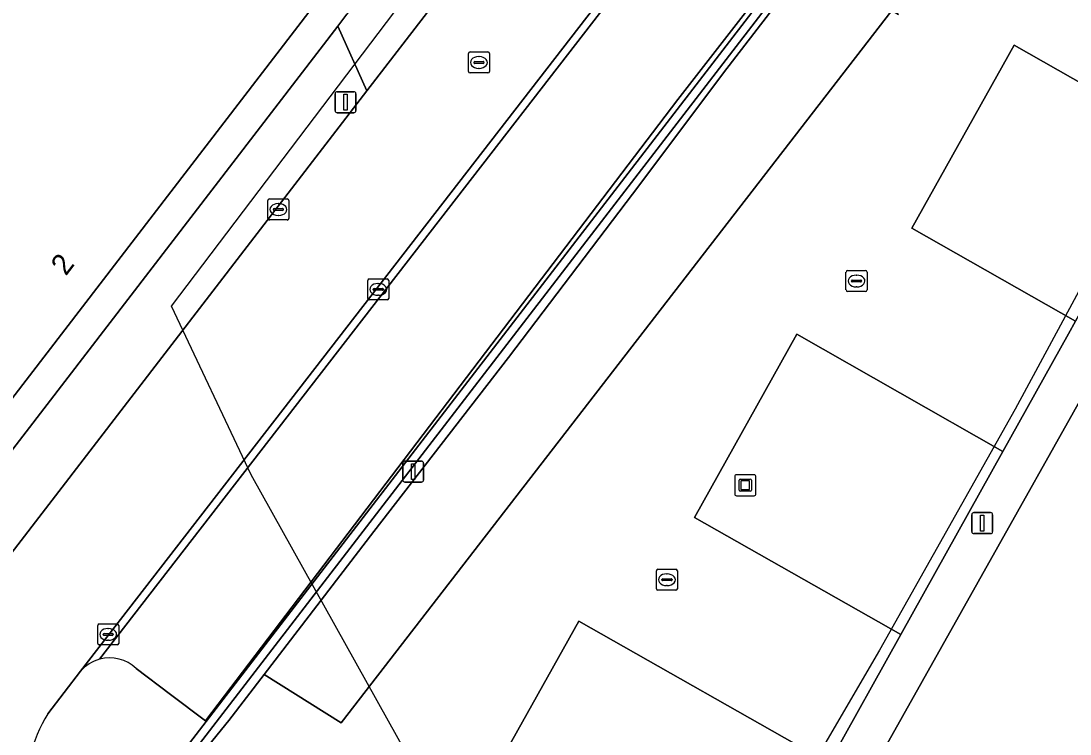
# Model space of a CAD drawing. Extents: x 160663 to 161506, y 382245 to 383291.
# Drawn here: x 161064.41 to 161114.34, y 382765.07 to 382799.02 of the extents above; entities that cross this region are included whole.
import ezdxf

# ---------------------------------------------------------------- set-up
doc = ezdxf.new("R2010")
doc.units = 0
for name, color, linetype in [('IMGEO_Erf', 7, 'Continuous'), ('IMGEO_Inrit_open', 7, 'Continuous'), ('IMGEO_Kolk', 7, 'Continuous'), ('IMGEO_Kunstobject', 7, 'Continuous'), ('IMGEO_Lichtmast', 7, 'Continuous'), ('IMGEO_Pand', 7, 'Continuous'), ('IMGEO_Pand_nummerreeks', 7, 'Continuous'), ('IMGEO_Pand_vergunning_verleend', 7, 'Continuous'), ('IMGEO_Parkeervlak_open', 7, 'Continuous'), ('IMGEO_Rijbaan_lokaal_open', 7, 'Continuous'), ('IMGEO_Rioolput', 7, 'Continuous'), ('IMGEO_Verkeerseiland_open', 7, 'Continuous'), ('IMGEO_Voetpad_open', 7, 'Continuous')]:
    doc.layers.add(name, color=color, linetype=linetype)

msp = doc.modelspace()

# ---------------------------------------------------------------- linework, layer by layer
at = {"layer": 'IMGEO_Erf'}
msp.add_lwpolyline([(161171.316, 382862.17), (161150.027, 382870.146), (161140.318, 382841.383), (161140.033, 382841.479), (161127.204, 382804.912), (161127.971, 382804.387), (161097.432, 382750), (161094.515, 382744.805), (161093.761, 382743.487), (161089.01, 382735.177), (161089.471, 382734.924), (161089.572, 382735.033), (161116.537, 382706.21), (161128.193, 382691.568), (161128.64, 382691.007), (161157.194, 382653.574), (161161.716, 382652.754)], dxfattribs=at)
at = {"layer": 'IMGEO_Inrit_open'}
msp.add_lwpolyline([(161087.18, 382803.889), (161083.784, 382804.415), (161079.996, 382799.438), (161079.92, 382799.336), (161079.489, 382798.775), (161080.872, 382795.691)], close=True, dxfattribs=at)
at = {"layer": 'IMGEO_Kolk'}
for p, q in [((161076.159, 382789.617), (161076.159, 382790.469)), ((161076.234, 382790.543), (161077.086, 382790.543)), ((161077.16, 382790.469), (161077.16, 382789.617)), ((161076.418, 382790.037), (161076.418, 382790.049)), ((161076.856, 382790), (161076.458, 382790)), ((161076.461, 382790.086), (161076.859, 382790.086)), ((161076.647, 382790.323), (161076.672, 382790.323)), ((161076.902, 382790.049), (161076.902, 382790.037)), ((161077.086, 382789.543), (161076.234, 382789.543)), ((161076.67, 382789.763), (161076.645, 382789.763)), ((161103.675, 382786.212), (161103.675, 382787.064)), ((161103.75, 382787.138), (161104.602, 382787.138)), ((161104.163, 382786.918), (161104.188, 382786.918)), ((161104.676, 382787.064), (161104.676, 382786.212)), ((161080.913, 382785.813), (161080.913, 382786.665)), ((161080.988, 382786.739), (161081.84, 382786.739)), ((161081.401, 382786.519), (161081.426, 382786.519)), ((161081.914, 382786.665), (161081.914, 382785.813)), ((161103.934, 382786.632), (161103.934, 382786.644)), ((161104.372, 382786.595), (161103.974, 382786.595)), ((161103.977, 382786.681), (161104.375, 382786.681)), ((161104.418, 382786.644), (161104.418, 382786.632)), ((161081.172, 382786.233), (161081.172, 382786.245)), ((161081.61, 382786.196), (161081.212, 382786.196)), ((161081.215, 382786.282), (161081.613, 382786.282)), ((161081.424, 382785.959), (161081.399, 382785.959)), ((161081.656, 382786.245), (161081.656, 382786.233)), ((161104.602, 382786.138), (161103.75, 382786.138)), ((161104.186, 382786.358), (161104.161, 382786.358)), ((161081.84, 382785.739), (161080.988, 382785.739)), ((161094.652, 382771.99), (161094.652, 382772.842)), ((161094.727, 382772.916), (161095.579, 382772.916)), ((161094.954, 382772.459), (161095.352, 382772.459)), ((161095.14, 382772.696), (161095.165, 382772.696)), ((161095.653, 382772.842), (161095.653, 382771.99)), ((161094.911, 382772.41), (161094.911, 382772.422)), ((161095.349, 382772.373), (161094.951, 382772.373)), ((161095.163, 382772.136), (161095.138, 382772.136)), ((161095.395, 382772.422), (161095.395, 382772.41)), ((161095.579, 382771.916), (161094.727, 382771.916)), ((161068.06, 382769.387), (161068.06, 382770.239)), ((161068.135, 382770.313), (161068.987, 382770.313)), ((161068.548, 382770.093), (161068.573, 382770.093)), ((161069.061, 382770.239), (161069.061, 382769.387)), ((161068.319, 382769.807), (161068.319, 382769.819)), ((161068.757, 382769.77), (161068.359, 382769.77)), ((161068.362, 382769.856), (161068.76, 382769.856)), ((161068.571, 382769.533), (161068.546, 382769.533)), ((161068.803, 382769.819), (161068.803, 382769.807)), ((161068.987, 382769.313), (161068.135, 382769.313))]:
    msp.add_line(p, q, dxfattribs=at)
for points in [[(161076.159, 382789.617), (161076.159, 382790.469)], [(161076.234, 382790.543), (161077.086, 382790.543)], [(161077.16, 382790.469), (161077.16, 382789.617)], [(161077.086, 382789.543), (161076.234, 382789.543)], [(161103.675, 382786.212), (161103.675, 382787.064)], [(161103.75, 382787.138), (161104.602, 382787.138)], [(161104.676, 382787.064), (161104.676, 382786.212)], [(161080.913, 382785.813), (161080.913, 382786.665)], [(161080.988, 382786.739), (161081.84, 382786.739)], [(161081.914, 382786.665), (161081.914, 382785.813)], [(161104.602, 382786.138), (161103.75, 382786.138)], [(161081.84, 382785.739), (161080.988, 382785.739)], [(161094.652, 382771.99), (161094.652, 382772.842)], [(161094.727, 382772.916), (161095.579, 382772.916)], [(161095.653, 382772.842), (161095.653, 382771.99)], [(161095.579, 382771.916), (161094.727, 382771.916)], [(161068.06, 382769.387), (161068.06, 382770.239)], [(161068.135, 382770.313), (161068.987, 382770.313)], [(161069.061, 382770.239), (161069.061, 382769.387)], [(161068.987, 382769.313), (161068.135, 382769.313)]]:
    msp.add_lwpolyline(points, dxfattribs=at)
for centre, radius, start, end in [((161076.236, 382790.467), 0.0765, 91.552, 178.448), ((161076.236, 382790.467), 0.0765, 91.552, 178.448), ((161077.084, 382790.467), 0.0765, 1.552, 88.448), ((161077.084, 382790.467), 0.0765, 1.552, 88.448), ((161076.458, 382790.046), 0.0403, 85.8775, 175.7526), ((161076.455, 382790.036), 0.0366, 178.938, 274.7102), ((161076.859, 382790.043), 0.043, 264.8664, 352.4533), ((161076.863, 382790.048), 0.0386, 1.7309, 96.639), ((161076.236, 382789.619), 0.0765, 181.552, 268.448), ((161076.236, 382789.619), 0.0765, 181.552, 268.448), ((161077.084, 382789.619), 0.0765, 271.552, 358.448), ((161077.084, 382789.619), 0.0765, 271.552, 358.448), ((161103.752, 382787.062), 0.0765, 91.552, 178.448), ((161103.752, 382787.062), 0.0765, 91.552, 178.448), ((161104.6, 382787.062), 0.0765, 1.552, 88.448), ((161104.6, 382787.062), 0.0765, 1.552, 88.448), ((161080.99, 382786.663), 0.0765, 91.552, 178.448), ((161080.99, 382786.663), 0.0765, 91.552, 178.448), ((161081.838, 382786.663), 0.0765, 1.552, 88.448), ((161081.838, 382786.663), 0.0765, 1.552, 88.448), ((161103.974, 382786.641), 0.0403, 85.8775, 175.7526), ((161103.971, 382786.631), 0.0366, 178.938, 274.7102), ((161104.375, 382786.638), 0.043, 264.8664, 352.4533), ((161104.379, 382786.643), 0.0386, 1.7309, 96.639), ((161081.212, 382786.242), 0.0403, 85.8775, 175.7526), ((161081.209, 382786.232), 0.0366, 178.938, 274.7102), ((161081.613, 382786.239), 0.043, 264.8664, 352.4533), ((161081.617, 382786.244), 0.0386, 1.7309, 96.639), ((161103.752, 382786.214), 0.0765, 181.552, 268.448), ((161103.752, 382786.214), 0.0765, 181.552, 268.448), ((161104.6, 382786.214), 0.0765, 271.552, 358.448), ((161104.6, 382786.214), 0.0765, 271.552, 358.448), ((161080.99, 382785.815), 0.0765, 181.552, 268.448), ((161080.99, 382785.815), 0.0765, 181.552, 268.448), ((161081.838, 382785.815), 0.0765, 271.552, 358.448), ((161081.838, 382785.815), 0.0765, 271.552, 358.448), ((161094.729, 382772.84), 0.0765, 91.552, 178.448), ((161094.729, 382772.84), 0.0765, 91.552, 178.448), ((161094.951, 382772.419), 0.0403, 85.8775, 175.7526), ((161095.356, 382772.421), 0.0386, 1.7309, 96.639), ((161095.577, 382772.84), 0.0765, 1.552, 88.448), ((161095.577, 382772.84), 0.0765, 1.552, 88.448), ((161094.729, 382771.992), 0.0765, 181.552, 268.448), ((161094.729, 382771.992), 0.0765, 181.552, 268.448), ((161094.948, 382772.409), 0.0366, 178.938, 274.7102), ((161095.352, 382772.416), 0.043, 264.8664, 352.4533), ((161095.577, 382771.992), 0.0765, 271.552, 358.448), ((161095.577, 382771.992), 0.0765, 271.552, 358.448), ((161068.137, 382770.237), 0.0765, 91.552, 178.448), ((161068.137, 382770.237), 0.0765, 91.552, 178.448), ((161068.985, 382770.237), 0.0765, 1.552, 88.448), ((161068.985, 382770.237), 0.0765, 1.552, 88.448), ((161068.359, 382769.816), 0.0403, 85.8775, 175.7526), ((161068.356, 382769.806), 0.0366, 178.938, 274.7102), ((161068.76, 382769.813), 0.043, 264.8664, 352.4533), ((161068.764, 382769.818), 0.0386, 1.7309, 96.639), ((161068.137, 382769.389), 0.0765, 181.552, 268.448), ((161068.137, 382769.389), 0.0765, 181.552, 268.448), ((161068.985, 382769.389), 0.0765, 271.552, 358.448), ((161068.985, 382769.389), 0.0765, 271.552, 358.448)]:
    msp.add_arc(centre, radius, start, end, dxfattribs=at)
for centre, major_axis, ratio, start_param, end_param in [((161076.646, 382790.043), (-0.387, 0.002), 0.722429, 4.712389, 7.853982), ((161076.671, 382790.043), (-0.39, 0.002), 0.717154, 1.570796, 4.712389), ((161104.162, 382786.638), (-0.387, 0.002), 0.722429, 4.712389, 7.853982), ((161104.187, 382786.638), (-0.39, 0.002), 0.717154, 1.570796, 4.712389), ((161081.4, 382786.239), (-0.387, 0.002), 0.722429, 4.712389, 7.853982), ((161081.425, 382786.239), (-0.39, 0.002), 0.717154, 1.570796, 4.712389), ((161095.139, 382772.416), (-0.387, 0.002), 0.722429, 4.712389, 7.853982), ((161095.164, 382772.416), (-0.39, 0.002), 0.717154, 1.570796, 4.712389), ((161068.547, 382769.813), (-0.387, 0.002), 0.722429, 4.712389, 7.853982), ((161068.572, 382769.813), (-0.39, 0.002), 0.717154, 1.570796, 4.712389)]:
    msp.add_ellipse(centre, major_axis=major_axis, ratio=ratio, start_param=start_param, end_param=end_param, dxfattribs=at)
at = {"layer": 'IMGEO_Kunstobject'}
for p, q in [((161098.382, 382777.334), (161098.382, 382776.493)), ((161098.382, 382777.334), (161098.382, 382776.493)), ((161099.298, 382777.418), (161098.457, 382777.418)), ((161099.298, 382777.418), (161098.457, 382777.418)), ((161098.596, 382776.682), (161098.596, 382777.156)), ((161098.646, 382777.206), (161099.12, 382777.206)), ((161098.676, 382777.106), (161098.676, 382776.732)), ((161099.07, 382777.126), (161098.696, 382777.126)), ((161099.09, 382776.732), (161099.09, 382777.106)), ((161099.17, 382777.156), (161099.17, 382776.682)), ((161099.382, 382776.502), (161099.382, 382777.343)), ((161099.382, 382776.502), (161099.382, 382777.343)), ((161099.12, 382776.632), (161098.646, 382776.632)), ((161098.696, 382776.712), (161099.07, 382776.712)), ((161098.466, 382776.418), (161099.307, 382776.418)), ((161098.466, 382776.418), (161099.307, 382776.418))]:
    msp.add_line(p, q, dxfattribs=at)
for centre, radius, start, end in [((161098.46, 382777.34), 0.0779, 92.4484, 184.2845), ((161098.46, 382777.34), 0.0779, 92.4484, 184.2845), ((161098.646, 382777.156), 0.05, 90, 180), ((161098.696, 382777.106), 0.02, 90, 180), ((161099.07, 382777.106), 0.02, 360, 90), ((161099.12, 382777.156), 0.05, 360, 90), ((161099.304, 382777.34), 0.0779, 2.4484, 94.2845), ((161099.304, 382777.34), 0.0779, 2.4484, 94.2845), ((161098.46, 382776.496), 0.0779, 182.4484, 274.2845), ((161098.46, 382776.496), 0.0779, 182.4484, 274.2845), ((161098.646, 382776.682), 0.05, 180, 270), ((161098.696, 382776.732), 0.02, 180, 270), ((161099.07, 382776.732), 0.02, 270, 0), ((161099.12, 382776.682), 0.05, 270, 0), ((161099.304, 382776.496), 0.0779, 272.4484, 4.2845), ((161099.304, 382776.496), 0.0779, 272.4484, 4.2845)]:
    msp.add_arc(centre, radius, start, end, dxfattribs=at)
at = {"layer": 'IMGEO_Lichtmast'}
for p, q in [((161079.36, 382794.751), (161079.36, 382795.551)), ((161079.36, 382795.551), (161079.36, 382794.751)), ((161079.46, 382795.651), (161080.25, 382795.651)), ((161080.25, 382795.651), (161079.46, 382795.651)), ((161080.35, 382795.551), (161080.35, 382794.751)), ((161080.35, 382794.751), (161080.35, 382795.551)), ((161080.25, 382794.651), (161079.46, 382794.651)), ((161079.46, 382794.651), (161080.25, 382794.651)), ((161082.579, 382777.163), (161082.579, 382777.963)), ((161082.579, 382777.963), (161082.579, 382777.163)), ((161082.679, 382778.063), (161083.469, 382778.063)), ((161083.469, 382778.063), (161082.679, 382778.063)), ((161083.569, 382777.963), (161083.569, 382777.163)), ((161083.569, 382777.163), (161083.569, 382777.963)), ((161083.469, 382777.063), (161082.679, 382777.063)), ((161082.679, 382777.063), (161083.469, 382777.063)), ((161109.664, 382774.712), (161109.664, 382775.512)), ((161109.664, 382775.512), (161109.664, 382774.712)), ((161109.764, 382775.612), (161110.554, 382775.612)), ((161110.554, 382775.612), (161109.764, 382775.612)), ((161110.654, 382775.512), (161110.654, 382774.712)), ((161110.654, 382774.712), (161110.654, 382775.512)), ((161110.554, 382774.612), (161109.764, 382774.612)), ((161109.764, 382774.612), (161110.554, 382774.612))]:
    msp.add_line(p, q, dxfattribs=at)
for points in [[(161079.78, 382795.526), (161079.93, 382795.526), (161079.93, 382794.776), (161079.78, 382794.776), (161079.78, 382795.526)], [(161082.999, 382777.938), (161083.149, 382777.938), (161083.149, 382777.188), (161082.999, 382777.188), (161082.999, 382777.938)], [(161110.084, 382775.487), (161110.234, 382775.487), (161110.234, 382774.737), (161110.084, 382774.737), (161110.084, 382775.487)]]:
    msp.add_lwpolyline(points, dxfattribs=at)
for centre, start, end in [((161079.46, 382795.551), 90, 180), ((161079.46, 382795.551), 90, 180), ((161080.25, 382795.551), 0, 90), ((161080.25, 382795.551), 360, 90), ((161079.46, 382794.751), 180, 270), ((161079.46, 382794.751), 180, 270), ((161080.25, 382794.751), 270, 0), ((161080.25, 382794.751), 270, 0), ((161082.679, 382777.963), 90, 180), ((161082.679, 382777.963), 90, 180), ((161083.469, 382777.963), 0, 90), ((161083.469, 382777.963), 360, 90), ((161082.679, 382777.163), 180, 270), ((161082.679, 382777.163), 180, 270), ((161083.469, 382777.163), 270, 0), ((161083.469, 382777.163), 270, 0), ((161109.764, 382775.512), 90, 180), ((161109.764, 382775.512), 90, 180), ((161110.554, 382775.512), 0, 90), ((161110.554, 382775.512), 360, 90), ((161109.764, 382774.712), 180, 270), ((161109.764, 382774.712), 180, 270), ((161110.554, 382774.712), 270, 0), ((161110.554, 382774.712), 270, 0)]:
    msp.add_arc(centre, 0.1, start, end, dxfattribs=at)
at = {"layer": 'IMGEO_Pand'}
msp.add_lwpolyline([(161058.921, 382774.455), (161078.267, 382799.643)], dxfattribs=at)
at = {"layer": 'IMGEO_Pand_vergunning_verleend'}
msp.add_lwpolyline([(161056.082, 382855.064), (161060.29, 382860.428), (161074.85, 382878.894), (161137.947, 382874.451), (161146.752, 382866.872), (161124.102, 382803.494), (161122.529, 382800.578), (161111.719, 382780.544), (161105.267, 382769.061), (161092.363, 382746.932), (161075.369, 382777.41), (161071.58, 382785.44), (161085.588, 382803.94), (161084.359, 382804.87), (161070.671, 382815.235), (161068.803, 382816.304), (161083.669, 382834.92)], close=True, dxfattribs=at)
at = {"layer": 'IMGEO_Parkeervlak_open'}
for points in [[(161095.667, 382795.282), (161099.231, 382799.854), (161095.977, 382802.27), (161094.826, 382803.124), (161068.151, 382768.629)], [(161069.892, 382768.195), (161071.525, 382766.957), (161073.191, 382765.694), (161095.667, 382795.282)]]:
    msp.add_lwpolyline(points, dxfattribs=at)
for points in [[(161101.902, 382801.834), (161097.844, 382796.555), (161093.86, 382791.228), (161087.609, 382783.001), (161081.199, 382774.706), (161075.98, 382767.899), (161079.654, 382765.597), (161105.855, 382799.524)], [(161119.466, 382793.444), (161111.675, 382797.87), (161106.801, 382789.15), (161114.6, 382784.719)], [(161111.147, 382778.525), (161101.33, 382784.102), (161096.459, 382775.385), (161106.285, 382769.803)], [(161102.874, 382763.685), (161090.963, 382770.452), (161086.044, 382761.65), (161097.965, 382754.877)]]:
    msp.add_lwpolyline(points, close=True, dxfattribs=at)
msp.add_arc((161068.63, 382766.841), 1.851, 47.0062, 104.9988, dxfattribs=at)
at = {"layer": 'IMGEO_Rijbaan_lokaal_open'}
for points in [[(161142.096, 382875.623), (161139.62, 382872.259), (161133.417, 382864.187), (161121.308, 382848.368), (161093.629, 382812.241), (161088.939, 382806.107), (161087.18, 382803.889), (161080.872, 382795.691), (161063.935, 382773.67), (161061.649, 382770.691)], [(161145.177, 382869.479), (161139.793, 382862.431), (161104.011, 382815.594), (161067.244, 382768.068)], [(161065.685, 382766.034), (161067.244, 382768.068), (161104.011, 382815.594)], [(161068.151, 382768.629), (161094.826, 382803.124), (161103.382, 382814.189), (161104.004, 382813.725)], [(161106.182, 382799.333), (161105.855, 382799.524), (161079.654, 382765.597), (161075.98, 382767.899), (161074.308, 382765.718), (161071.274, 382761.993), (161094.536, 382748.777), (161095.246, 382750), (161097.965, 382754.877), (161086.044, 382761.65), (161090.963, 382770.452), (161102.874, 382763.685), (161106.285, 382769.803), (161096.459, 382775.385), (161101.33, 382784.102), (161111.147, 382778.525), (161114.265, 382784.119), (161114.6, 382784.719), (161106.801, 382789.15), (161111.675, 382797.87), (161119.466, 382793.444), (161122.778, 382799.384), (161111.51, 382805.786)]]:
    msp.add_lwpolyline(points, dxfattribs=at)
for centre, radius, start, end in [((161068.631, 382766.839), 1.853, 105.0125, 138.463), ((161072.67, 382761.833), 8.151, 148.9764, 179.8368)]:
    msp.add_arc(centre, radius, start, end, dxfattribs=at)
at = {"layer": 'IMGEO_Rioolput'}
for p, q in [((161085.706, 382796.616), (161085.706, 382797.468)), ((161085.781, 382797.542), (161086.633, 382797.542)), ((161086.707, 382797.468), (161086.707, 382796.616)), ((161085.965, 382797.036), (161085.965, 382797.048)), ((161086.403, 382796.999), (161086.005, 382796.999)), ((161086.008, 382797.085), (161086.406, 382797.085)), ((161086.194, 382797.322), (161086.219, 382797.322)), ((161086.449, 382797.048), (161086.449, 382797.036)), ((161086.633, 382796.542), (161085.781, 382796.542)), ((161086.217, 382796.762), (161086.192, 382796.762))]:
    msp.add_line(p, q, dxfattribs=at)
for points in [[(161085.706, 382796.616), (161085.706, 382797.468)], [(161085.781, 382797.542), (161086.633, 382797.542)], [(161086.707, 382797.468), (161086.707, 382796.616)], [(161086.633, 382796.542), (161085.781, 382796.542)]]:
    msp.add_lwpolyline(points, dxfattribs=at)
for centre, radius, start, end in [((161085.783, 382797.466), 0.0765, 91.552, 178.448), ((161085.783, 382797.466), 0.0765, 91.552, 178.448), ((161086.631, 382797.466), 0.0765, 1.552, 88.448), ((161086.631, 382797.466), 0.0765, 1.552, 88.448), ((161086.005, 382797.045), 0.0403, 85.8775, 175.7526), ((161086.002, 382797.035), 0.0366, 178.938, 274.7102), ((161086.406, 382797.042), 0.043, 264.8664, 352.4533), ((161086.41, 382797.047), 0.0386, 1.7309, 96.639), ((161085.783, 382796.618), 0.0765, 181.552, 268.448), ((161085.783, 382796.618), 0.0765, 181.552, 268.448), ((161086.631, 382796.618), 0.0765, 271.552, 358.448), ((161086.631, 382796.618), 0.0765, 271.552, 358.448)]:
    msp.add_arc(centre, radius, start, end, dxfattribs=at)
for centre, major_axis, ratio, start_param, end_param in [((161086.193, 382797.042), (-0.387, 0.002), 0.722429, 4.712389, 7.853982), ((161086.218, 382797.042), (-0.39, 0.002), 0.717154, 1.570796, 4.712389)]:
    msp.add_ellipse(centre, major_axis=major_axis, ratio=ratio, start_param=start_param, end_param=end_param, dxfattribs=at)
at = {"layer": 'IMGEO_Verkeerseiland_open'}
msp.add_lwpolyline([(161102.474, 382803.055), (161102.157, 382803.298), (161068.084, 382758.991), (161068.402, 382758.747)], close=True, dxfattribs=at)
at = {"layer": 'IMGEO_Voetpad_open'}
for points in [[(161139.573, 382844.567), (161138.385, 382841.072), (161137.913, 382841.236), (161132.139, 382824.427), (161128.876, 382814.762), (161129.349, 382814.603), (161128.326, 382811.571), (161127.853, 382811.73), (161127.466, 382810.573), (161125.835, 382805.701), (161125.758, 382805.411), (161125.286, 382803.88), (161122.778, 382799.384), (161119.466, 382793.444), (161114.6, 382784.719), (161114.265, 382784.119), (161111.147, 382778.525), (161106.285, 382769.803), (161102.874, 382763.685), (161097.965, 382754.877), (161095.246, 382750), (161094.536, 382748.777), (161092.035, 382744.474)], [(161094.515, 382744.805), (161097.432, 382750), (161127.971, 382804.387), (161127.204, 382804.912), (161140.033, 382841.479)], [(161095.977, 382802.27), (161099.231, 382799.854), (161095.667, 382795.282), (161073.191, 382765.694), (161071.525, 382766.957), (161069.892, 382768.195)], [(161087.609, 382783.001), (161093.86, 382791.228), (161097.844, 382796.555), (161101.902, 382801.834), (161105.855, 382799.524), (161106.182, 382799.333)], [(161078.267, 382799.643), (161058.921, 382774.455), (161057.716, 382772.881), (161056.992, 382771.927), (161056.035, 382772.652), (161054.48, 382773.862), (161053.841, 382774.346), (161052.263, 382775.579), (161051.625, 382776.063), (161050.031, 382777.287), (161049.072, 382778.013), (161049.792, 382778.959), (161051.034, 382780.58), (161051.476, 382781.161), (161050.163, 382782.161), (161044.89, 382775.153), (161050.823, 382770.558), (161057.044, 382769.592), (161058.158, 382771.032), (161059.645, 382772.954), (161079.489, 382798.775), (161079.92, 382799.336)], [(161061.649, 382770.691), (161063.935, 382773.67), (161080.872, 382795.691), (161079.489, 382798.775), (161059.645, 382772.954), (161058.158, 382771.032), (161057.044, 382769.592), (161050.823, 382770.558), (161044.89, 382775.153), (161044.51, 382774.586)], [(161064.519, 382761.856), (161068.524, 382758.519), (161069.727, 382760.094), (161071.274, 382761.993), (161074.308, 382765.718), (161075.98, 382767.899), (161081.199, 382774.706), (161087.609, 382783.001)], [(161067.244, 382768.068), (161065.685, 382766.034)]]:
    msp.add_lwpolyline(points, dxfattribs=at)
msp.add_lwpolyline([(161068.402, 382758.747), (161068.084, 382758.991), (161102.157, 382803.298), (161102.474, 382803.055)], close=True, dxfattribs=at)
for centre, radius, start, end in [((161068.631, 382766.839), 1.853, 105.0125, 138.463), ((161068.63, 382766.841), 1.851, 47.0062, 104.9988), ((161072.67, 382761.833), 8.151, 148.9764, 179.8368)]:
    msp.add_arc(centre, radius, start, end, dxfattribs=at)

# ---------------------------------------------------------------- texts
at = {"layer": 'IMGEO_Pand_nummerreeks'}
msp.add_text('2', height=1, rotation=52.4715, dxfattribs=at).set_placement((161066.547, 382786.847))

doc.saveas('drawing.dxf')
